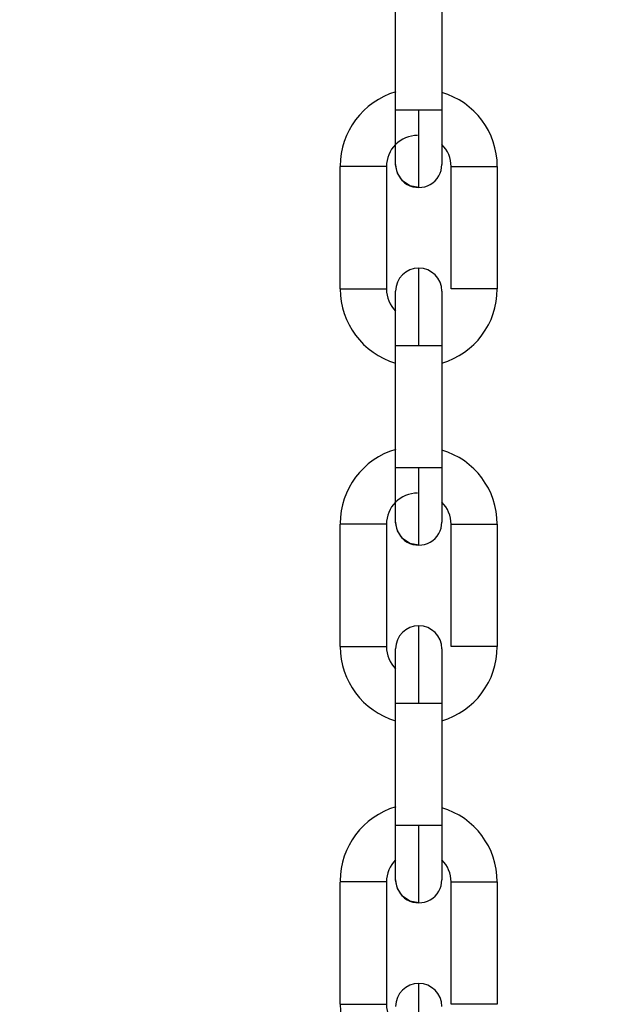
# Model space of a CAD drawing. Header units: inches. Extents: x 170 to 288, y 234 to 248.
# Tile 330 of 480: x 234.8754 to 234.9441, y 243.7561 to 243.868. Entities that reach past the tile are written whole.
import ezdxf

# ---------------------------------------------------------------- set-up
doc = ezdxf.new("R2010")
doc.units = ezdxf.units.IN
doc.header["$LTSCALE"] = 0.25
doc.header["$MEASUREMENT"] = 0
doc.layers.add('ANNOTATIONS', color=1, linetype='Continuous')
doc.layers.add('STANDARD Z GUIDE MOTOR LH', color=7, linetype='Continuous')
doc.styles.add('ARIAL', font='arial.ttf', dxfattribs={"height": 0.09375})
doc.dimstyles.new('STANDARD$0', dxfattribs={"dimtxt": 0.09375, "dimasz": 0.09375, "dimexe": 0.03125, "dimexo": 0.046875, "dimgap": 0.09, "dimtad": 0, "dimtih": 1, "dimtoh": 1, "dimdec": 4, "dimzin": 0, "dimdsep": 46, "dimtxsty": 'ARIAL', "dimcen": 0.09, "dimadec": 0, "dimazin": 0, "dimtfac": 1, "dimtdec": 4, "dimtofl": 0, "dimtmove": 0, "dimatfit": 1, "dimfxl": 1, "dimtolj": 1, "dimtzin": 0, "dimarcsym": 0})

# ---------------------------------------------------------------- blocks, each defined once
blk = doc.blocks.new('*D51')
at = {"layer": 'ANNOTATIONS', "color": 0, "lineweight": -2, "transparency": 16777216}
for p, q in [((234.1246231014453, 244.1437778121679), (235.8395596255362, 244.1437778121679)), ((235.8083096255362, 244.0500278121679), (235.8083096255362, 242.2801168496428)), ((235.8083096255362, 240.2331944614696), (235.8083096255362, 242.0031054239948)), ((234.5308731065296, 240.1394444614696), (235.8395596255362, 240.1394444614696))]:
    blk.add_line(p, q, dxfattribs=at)
at = {"layer": 'ANNOTATIONS', "color": 0, "transparency": 16777216}
for points in [[(235.7926846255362, 244.0500278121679), (235.8239346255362, 244.0500278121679), (235.8083096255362, 244.1437778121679)], [(235.7926846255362, 240.2331944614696), (235.8239346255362, 240.2331944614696), (235.8083096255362, 240.1394444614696)]]:
    blk.add_solid(points, dxfattribs=at)
at = {"layer": 'defpoints', "color": 0, "transparency": 16777216}
for p in [(234.0777481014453, 244.1437778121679), (235.8083096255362, 244.1437778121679), (234.4839981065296, 240.1394444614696)]:
    blk.add_point(p, dxfattribs=at)
at = {"layer": 'ANNOTATIONS', "color": 0, "transparency": 16777216, "insert": (235.8083096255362, 242.1416111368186), "char_height": 0.09375, "attachment_point": 5, "style": 'ARIAL'}
blk.add_mtext('\\A1;OPENING HEIGHT', dxfattribs=at)

msp = doc.modelspace()

# ---------------------------------------------------------------- linework, layer by layer
at = {"layer": 'STANDARD Z GUIDE MOTOR LH'}
for p, q in [((234.918130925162, 243.857732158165), (234.9181312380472, 243.8716429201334)), ((234.9233805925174, 243.8716428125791), (234.9233802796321, 243.8577320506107)), ((234.9118313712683, 243.8374014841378), (234.9118316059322, 243.8513122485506)), ((234.9170809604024, 243.8513121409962), (234.9170806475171, 243.8374013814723)), ((234.9244297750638, 243.8374012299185), (234.9244300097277, 243.8513119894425)), ((234.9296793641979, 243.8513118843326), (234.9296791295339, 243.8374011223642)), ((234.9181305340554, 243.8348838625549), (234.9181305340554, 243.8371493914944)), ((234.9181301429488, 243.8170707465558), (234.918130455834, 243.8309815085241)), ((234.9233797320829, 243.8309814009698), (234.9233794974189, 243.8170706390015)), ((234.9118305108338, 243.7967400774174), (234.911830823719, 243.8106508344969)), ((234.9170800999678, 243.8106507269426), (234.9170798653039, 243.7967399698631)), ((234.9244289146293, 243.7967398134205), (234.9244292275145, 243.8106505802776)), ((234.9296785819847, 243.8106504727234), (234.9296782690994, 243.7967397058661)), ((234.9181292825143, 243.7764093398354), (234.9181295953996, 243.790320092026)), ((234.9233789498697, 243.7903199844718), (234.9233786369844, 243.7764092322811)), ((234.9118296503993, 243.7560786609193), (234.9118299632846, 243.7699894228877)), ((234.9170793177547, 243.7699893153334), (234.9170790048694, 243.756078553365)), ((234.9244281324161, 243.7560784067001), (234.9244283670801, 243.7699891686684)), ((234.9296777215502, 243.7699890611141), (234.9296774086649, 243.7560782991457))]:
    msp.add_line(p, q, dxfattribs=at)
at = {"layer": 'STANDARD Z GUIDE MOTOR LH', "flags": 128}
for points in [[(234.9181308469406, 243.8515640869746), (234.9181308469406, 243.8533707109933), (234.918130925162, 243.8543053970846), (234.918130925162, 243.857732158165)], [(234.9207556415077, 243.8577321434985), (234.9197512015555, 243.8577321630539), (234.9188996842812, 243.8577321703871), (234.918330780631, 243.8577321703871), (234.918130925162, 243.857732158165)], [(234.9207554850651, 243.8489393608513), (234.9207554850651, 243.8515147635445), (234.9207555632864, 243.8528471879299), (234.9207555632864, 243.856016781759), (234.9207556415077, 243.8577321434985)], [(234.9233802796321, 243.8577320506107), (234.9231805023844, 243.857732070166), (234.9226115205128, 243.8577320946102), (234.9217600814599, 243.8577321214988), (234.9207556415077, 243.8577321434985)], [(234.9233802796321, 243.8577320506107), (234.9233802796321, 243.8553716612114), (234.9233802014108, 243.8543052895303), (234.9233802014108, 243.8515639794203)], [(234.9170809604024, 243.8513121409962), (234.9168811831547, 243.8513121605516), (234.9163122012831, 243.8513121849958), (234.9154606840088, 243.8513122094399), (234.914456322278, 243.8513122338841), (234.9134518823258, 243.851312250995), (234.9126003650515, 243.8513122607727), (234.9120313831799, 243.8513122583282), (234.9118316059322, 243.8513122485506)], [(234.9207554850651, 243.8489393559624), (234.9197510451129, 243.8491391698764), (234.9188995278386, 243.8497081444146), (234.9183306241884, 243.8505596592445), (234.9181308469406, 243.8515640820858)], [(234.9244300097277, 243.8513119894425), (234.9246298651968, 243.8513120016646), (234.925198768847, 243.8513120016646), (234.9260502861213, 243.8513119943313), (234.9270547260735, 243.8513119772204), (234.9280591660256, 243.8513119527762), (234.9289106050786, 243.8513119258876), (234.9294795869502, 243.8513119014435), (234.9296793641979, 243.8513118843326)], [(234.9207550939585, 243.8309814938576), (234.9207550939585, 243.8326968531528), (234.9207551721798, 243.8343462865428), (234.9207551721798, 243.8358664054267), (234.9207552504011, 243.8371987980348), (234.9207552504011, 243.8397740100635)], [(234.9118313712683, 243.8374014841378), (234.912031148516, 243.8374014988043), (234.9126000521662, 243.8374014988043), (234.9134515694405, 243.8374014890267), (234.9144560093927, 243.8374014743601), (234.9154604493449, 243.837401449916), (234.9163119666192, 243.837401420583), (234.9168808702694, 243.8374013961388), (234.9170806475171, 243.8374013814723)], [(234.9296791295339, 243.8374011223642), (234.9294793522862, 243.8374011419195), (234.9289103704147, 243.8374011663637), (234.9280588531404, 243.8374011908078), (234.9270544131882, 243.837401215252), (234.9260500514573, 243.8374012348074), (234.925198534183, 243.8374012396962), (234.9246295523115, 243.8374012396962), (234.9244297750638, 243.8374012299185)], [(234.9233798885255, 243.837149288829), (234.9233798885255, 243.835342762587), (234.9233798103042, 243.8344081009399), (234.9233798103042, 243.8321846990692), (234.9233797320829, 243.8309814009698)], [(234.918130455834, 243.8309815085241), (234.918130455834, 243.8344082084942), (234.9181305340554, 243.8353428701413)], [(234.918130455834, 243.8309815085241), (234.9183302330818, 243.8309815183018), (234.918899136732, 243.8309815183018), (234.9197506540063, 243.830981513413), (234.9207550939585, 243.8309814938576)], [(234.9207550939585, 243.8309814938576), (234.9217595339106, 243.8309814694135), (234.922611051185, 243.8309814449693), (234.9231799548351, 243.8309814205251), (234.9233797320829, 243.8309814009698)], [(234.9181299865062, 243.810902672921), (234.9181299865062, 243.8113722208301), (234.9181300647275, 243.8119422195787), (234.9181300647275, 243.8147103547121), (234.9181301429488, 243.8158674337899), (234.9181301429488, 243.8170707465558)], [(234.9207547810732, 243.8170707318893), (234.9197504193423, 243.8170707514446), (234.918898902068, 243.8170707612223), (234.9183299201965, 243.8170707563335), (234.9181301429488, 243.8170707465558)], [(234.9207546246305, 243.8082779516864), (234.9207546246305, 243.8097598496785), (234.9207547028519, 243.8108533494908), (234.9207547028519, 243.8137059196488), (234.9207547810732, 243.8153553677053), (234.9207547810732, 243.8170707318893)], [(234.9233794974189, 243.8170706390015), (234.9231797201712, 243.8170706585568), (234.9226107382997, 243.817070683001), (234.9217592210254, 243.8170707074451), (234.9207547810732, 243.8170707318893)], [(234.9233794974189, 243.8170706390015), (234.9233794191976, 243.8158673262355), (234.9233794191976, 243.8127091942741), (234.9233793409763, 243.8119421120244), (234.9233793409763, 243.8109025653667)], [(234.9170800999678, 243.8106507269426), (234.9168803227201, 243.810650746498), (234.91631141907, 243.8106507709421), (234.9154599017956, 243.8106508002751), (234.9134510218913, 243.8106508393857), (234.912599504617, 243.8106508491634), (234.9120306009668, 243.8106508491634), (234.911830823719, 243.8106508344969)], [(234.9207546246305, 243.8082779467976), (234.9197501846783, 243.8084777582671), (234.9188987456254, 243.809046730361), (234.9183297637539, 243.8098982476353), (234.9181299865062, 243.810902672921)], [(234.9244292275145, 243.8106505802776), (234.9246290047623, 243.8106505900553), (234.9251979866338, 243.8106505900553), (234.9260495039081, 243.8106505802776), (234.927053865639, 243.8106505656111), (234.9280583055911, 243.810650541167), (234.9289098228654, 243.8106505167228), (234.929478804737, 243.8106504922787), (234.9296785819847, 243.8106504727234)], [(234.920754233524, 243.7903200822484), (234.9207543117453, 243.7920354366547), (234.9207543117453, 243.7936848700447), (234.9207543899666, 243.7952049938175), (234.9207543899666, 243.79844334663), (234.9207544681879, 243.7989436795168), (234.9207544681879, 243.7991125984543)], [(234.9118305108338, 243.7967400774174), (234.9120302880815, 243.7967400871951), (234.912599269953, 243.7967400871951), (234.9134507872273, 243.7967400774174), (234.9144551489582, 243.7967400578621), (234.9154595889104, 243.7967400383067), (234.9163111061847, 243.7967400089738), (234.9168800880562, 243.7967399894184), (234.9170798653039, 243.7967399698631)], [(234.9181295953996, 243.790320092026), (234.9181295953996, 243.7915233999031), (234.9181296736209, 243.7926804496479), (234.9181296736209, 243.7963694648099), (234.9181297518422, 243.7964879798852)], [(234.9181296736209, 243.7963694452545), (234.9181297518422, 243.7964879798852)], [(234.923379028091, 243.7964878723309), (234.923379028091, 243.7937466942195), (234.9233789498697, 243.7926803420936), (234.9233789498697, 243.7903199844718)], [(234.9296782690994, 243.7967397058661), (234.9294784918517, 243.7967397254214), (234.9289095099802, 243.7967397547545), (234.9280579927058, 243.7967397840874), (234.927053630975, 243.7967398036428), (234.9260491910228, 243.7967398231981), (234.9251976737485, 243.7967398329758), (234.924628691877, 243.7967398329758), (234.9244289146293, 243.7967398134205)], [(234.9181295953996, 243.790320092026), (234.9183293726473, 243.7903201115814), (234.9188983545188, 243.7903201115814), (234.9197498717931, 243.7903201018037), (234.920754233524, 243.7903200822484)], [(234.920754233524, 243.7903200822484), (234.9217586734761, 243.7903200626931), (234.9226101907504, 243.79032003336), (234.923179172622, 243.7903200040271), (234.9233789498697, 243.7903199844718)], [(234.918129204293, 243.7702412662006), (234.918129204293, 243.7729825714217), (234.9181292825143, 243.7740489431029), (234.9181292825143, 243.7764093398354)], [(234.92075399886, 243.77640932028), (234.9197495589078, 243.7764093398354), (234.9188980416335, 243.7764093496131), (234.918329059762, 243.7764093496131), (234.9181292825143, 243.7764093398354)], [(234.920753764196, 243.7676165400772), (234.920753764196, 243.7677855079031), (234.9207538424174, 243.7682858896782), (234.9207538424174, 243.7715243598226), (234.9207539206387, 243.7730445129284), (234.9207539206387, 243.7746939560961), (234.92075399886, 243.77640932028)], [(234.9233786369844, 243.7764092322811), (234.9231788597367, 243.7764092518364), (234.9226098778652, 243.7764092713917), (234.9217583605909, 243.7764093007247), (234.92075399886, 243.77640932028)], [(234.9233786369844, 243.7764092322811), (234.9233786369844, 243.7740488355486), (234.9233785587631, 243.7729824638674), (234.9233785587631, 243.7702411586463)], [(234.920753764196, 243.7676165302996), (234.9197494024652, 243.7678163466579), (234.9188978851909, 243.7683853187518), (234.9183289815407, 243.7692368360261), (234.918129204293, 243.7702412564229)], [(234.9170793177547, 243.7699893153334), (234.916879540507, 243.7699893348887), (234.9163105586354, 243.7699893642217), (234.9154590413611, 243.769989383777), (234.9144546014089, 243.76998941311), (234.9134502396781, 243.7699894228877), (234.9125987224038, 243.7699894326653), (234.9120297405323, 243.7699894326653), (234.9118299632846, 243.7699894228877)], [(234.9244283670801, 243.7699891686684), (234.9246281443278, 243.7699891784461), (234.9251971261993, 243.7699891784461), (234.9260486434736, 243.7699891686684), (234.9270530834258, 243.7699891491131), (234.9280574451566, 243.7699891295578), (234.9289089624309, 243.7699891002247), (234.9294779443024, 243.7699890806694), (234.9296777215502, 243.7699890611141)], [(234.9207534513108, 243.7496586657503), (234.9207534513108, 243.7513740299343), (234.9207535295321, 243.7530234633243), (234.9207535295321, 243.7558759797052), (234.9207536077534, 243.7569694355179), (234.9207536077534, 243.7584511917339)], [(234.9118296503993, 243.7560786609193), (234.9120295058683, 243.756078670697), (234.9134499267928, 243.756078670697), (234.914454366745, 243.7560786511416), (234.9154587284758, 243.7560786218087), (234.9163102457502, 243.7560786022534), (234.9168792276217, 243.7560785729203), (234.9170790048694, 243.756078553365)], [(234.9296774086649, 243.7560782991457), (234.9294776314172, 243.756078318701), (234.928908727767, 243.7560783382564), (234.9280572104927, 243.7560783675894), (234.9260483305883, 243.7560784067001), (234.925196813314, 243.7560784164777), (234.9246279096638, 243.7560784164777), (234.9244281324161, 243.7560784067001)]]:
    msp.add_lwpolyline(points, dxfattribs=at)
at = {"layer": 'STANDARD Z GUIDE MOTOR LH'}
for centre, radius, start, end in [((234.9206267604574, 243.8513762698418), 0.00879265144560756, 106.4727034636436, 179.9985925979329), ((234.9208867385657, 243.8513120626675), 0.00879265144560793, 359.9988299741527, 73.52471910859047), ((234.9206242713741, 243.8513120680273), 0.003543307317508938, 89.99882997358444, 179.998829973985), ((234.9208867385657, 243.8513120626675), 0.003543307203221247, 359.9988299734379, 45.2739186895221), ((234.9207555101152, 243.8515640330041), 0.002624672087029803, 179.9988299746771, 359.9994094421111), ((234.9207552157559, 243.837149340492), 0.002624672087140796, 359.979854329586, 179.9798341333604), ((234.9206239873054, 243.8374013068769), 0.008792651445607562, 179.9988299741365, 253.5247191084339), ((234.9206239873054, 243.8374013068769), 0.003543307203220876, 179.9988299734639, 225.2739186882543), ((234.9208864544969, 243.8374013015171), 0.00879265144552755, 286.4729408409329, 359.998829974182), ((234.9206267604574, 243.8107362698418), 0.00879265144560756, 106.4727034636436, 179.9985925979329), ((234.9208859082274, 243.8106506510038), 0.00879265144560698, 359.9988299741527, 73.52471909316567), ((234.9206234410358, 243.8106506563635), 0.003543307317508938, 89.99882997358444, 179.9988299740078), ((234.9208859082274, 243.8106506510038), 0.003543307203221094, 359.9988299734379, 45.27391868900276), ((234.9207546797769, 243.8109026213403), 0.002624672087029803, 179.9988299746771, 359.9994094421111), ((234.9207543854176, 243.7964879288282), 0.002624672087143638, 359.979854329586, 179.9798341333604), ((234.9206231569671, 243.7967398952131), 0.008792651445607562, 179.9988299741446, 253.5247191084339), ((234.9206231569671, 243.7967398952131), 0.003543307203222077, 179.9988299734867, 225.2742947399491), ((234.9208856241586, 243.7967398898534), 0.00879265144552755, 286.4729408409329, 359.9988299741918), ((234.9206267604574, 243.7700962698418), 0.00879265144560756, 106.4727034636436, 179.9985925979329), ((234.9208850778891, 243.7699892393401), 0.008792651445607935, 359.9988299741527, 73.52471910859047), ((234.9206226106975, 243.7699892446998), 0.003543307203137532, 134.7240734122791, 179.998829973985), ((234.9208850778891, 243.7699892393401), 0.003543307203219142, 359.9988299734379, 45.27391868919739), ((234.9207538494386, 243.7702412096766), 0.002624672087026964, 179.9988299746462, 359.9994094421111), ((234.9207535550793, 243.7558265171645), 0.002624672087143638, 359.979854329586, 179.9798341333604), ((234.9206223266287, 243.7560784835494), 0.008792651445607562, 179.9988299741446, 253.5247191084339), ((234.9206223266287, 243.7560784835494), 0.003543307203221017, 179.9988299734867, 225.2739186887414)]:
    msp.add_arc(centre, radius, start, end, dxfattribs=at)

# ---------------------------------------------------------------- dimensions: what is measured, and where the dimension line sits
at = {"layer": 'ANNOTATIONS'}
dim = msp.add_linear_dim(base=(235.8083096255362, 244.1437778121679), p1=(234.4839981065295, 240.1394444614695), p2=(234.0777481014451, 244.1437778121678), angle=90, text='OPENING HEIGHT', dimstyle='STANDARD$0', dxfattribs=at)
dim.commit()
dim.dimension.update_dxf_attribs({"geometry": '*D51', "text_midpoint": (235.8083096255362, 242.1416111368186)})

doc.saveas('drawing.dxf')
